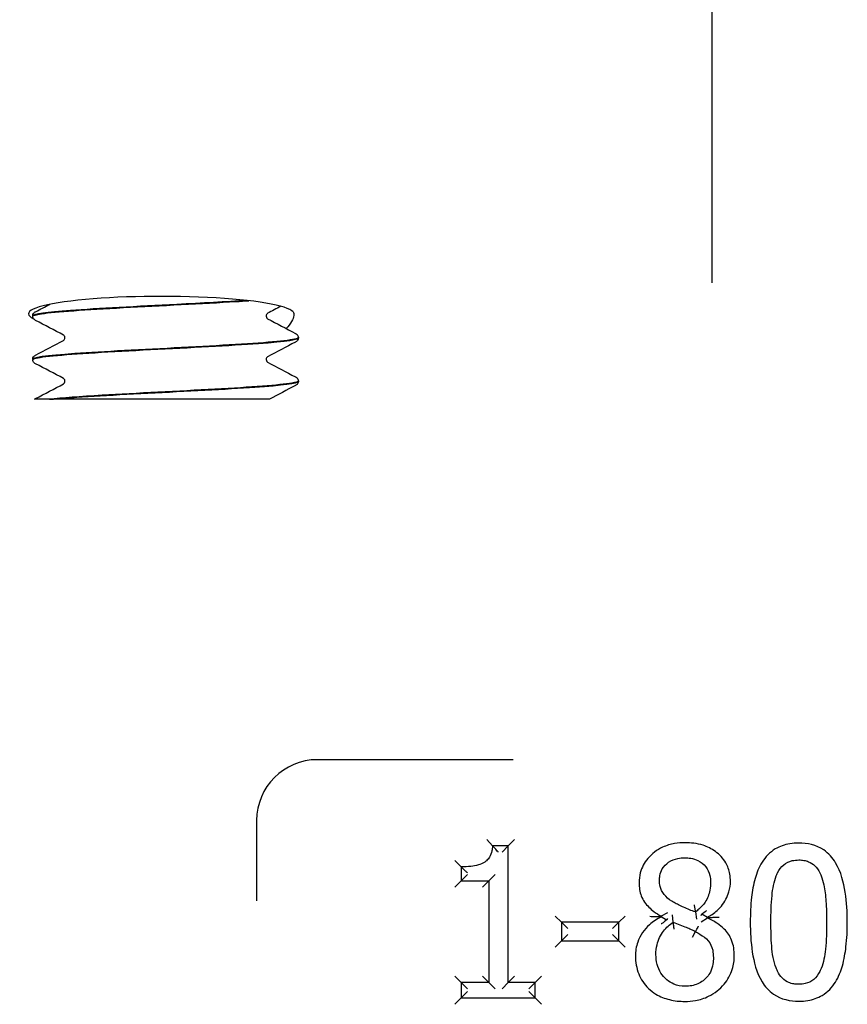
# Model space of a CAD drawing. Header units: inches. Extents: x 36 to 1719, y -84 to 1122.
# Tile 377 of 550: x 1043.82 to 1045.18, y 379.02 to 380.64. Entities that reach past the tile are written whole.
import ezdxf

# ---------------------------------------------------------------- set-up
doc = ezdxf.new("R2010")
doc.units = ezdxf.units.IN
doc.header["$LTSCALE"] = 48
doc.header["$MEASUREMENT"] = 0
doc.layers.add('Visible (ANSI)', color=7, linetype='Continuous', lineweight=30)

msp = doc.modelspace()

# ---------------------------------------------------------------- linework, layer by layer
at = {"layer": 'Visible (ANSI)'}
for p, q in [((1044.95927, 380.79693), (1044.95927, 380.33169)), ((1044.95927, 380.33169), (1044.95927, 380.20747)), ((1043.84052, 380.1529), (1043.84052, 380.15224)), ((1044.27802, 380.11715), (1044.27802, 380.11649)), ((1043.84052, 380.0814), (1043.84052, 380.08074)), ((1044.27802, 380.04565), (1044.27802, 380.04499)), ((1043.86807, 380.01568), (1043.84361, 380.01568)), ((1043.86807, 380.01568), (1043.87464, 380.01568)), ((1043.95463, 380.01568), (1043.87464, 380.01568)), ((1044.23036, 380.01568), (1043.95463, 380.01568)), ((1044.63212, 379.42193), (1044.30927, 379.42193)), ((1044.20927, 379.32193), (1044.20927, 379.18941)), ((1044.59796, 379.28026), (1044.58835, 379.29068)), ((1044.62389, 379.28026), (1044.63431, 379.29068)), ((1044.62389, 379.28026), (1044.59796, 379.28026)), ((1044.62389, 379.28026), (1044.61348, 379.26985)), ((1044.62389, 379.05498), (1044.62389, 379.28026)), ((1044.5463, 379.24542), (1044.53588, 379.25584)), ((1044.5463, 379.24542), (1044.5463, 379.22253)), ((1044.5463, 379.22253), (1044.53588, 379.21211)), ((1044.5463, 379.22253), (1044.55672, 379.23294)), ((1044.5463, 379.22253), (1044.59168, 379.22253)), ((1044.59168, 379.22253), (1044.58127, 379.21211)), ((1044.59168, 379.22253), (1044.6021, 379.23294)), ((1044.59168, 379.22253), (1044.59168, 379.05498)), ((1044.71121, 379.15405), (1044.7008, 379.16447)), ((1044.80582, 379.15405), (1044.81624, 379.16447)), ((1044.88593, 379.16996), (1044.87552, 379.16398)), ((1044.87552, 379.16398), (1044.87552, 379.16296)), ((1044.88446, 379.15739), (1044.87552, 379.16296)), ((1044.89557, 379.15445), (1044.89441, 379.16617)), ((1044.93204, 379.17107), (1044.93402, 379.15947)), ((1044.94127, 379.15489), (1044.95169, 379.16155)), ((1044.94268, 379.1681), (1044.95169, 379.16256)), ((1044.95169, 379.16155), (1044.95169, 379.16256)), ((1044.80582, 379.15405), (1044.71121, 379.15405)), ((1044.71121, 379.15405), (1044.71121, 379.12366)), ((1044.71121, 379.15405), (1044.72163, 379.14363)), ((1044.80582, 379.15405), (1044.79541, 379.14363)), ((1044.80582, 379.12366), (1044.80582, 379.15405)), ((1044.7008, 379.11324), (1044.71121, 379.12366)), ((1044.71121, 379.12366), (1044.72163, 379.13408)), ((1044.71121, 379.12366), (1044.80582, 379.12366)), ((1044.80582, 379.12366), (1044.79541, 379.13408)), ((1044.80582, 379.12366), (1044.81624, 379.11324)), ((1044.92718, 379.12975), (1044.93224, 379.13885)), ((1044.5463, 379.05498), (1044.53588, 379.0654)), ((1044.59168, 379.05498), (1044.58127, 379.0654)), ((1044.62389, 379.05498), (1044.63431, 379.0654)), ((1044.66826, 379.05498), (1044.67868, 379.0654)), ((1044.59168, 379.05498), (1044.5463, 379.05498)), ((1044.5463, 379.05498), (1044.5463, 379.02945)), ((1044.5463, 379.05498), (1044.55672, 379.04456)), ((1044.59168, 379.05498), (1044.6021, 379.04456)), ((1044.62389, 379.05498), (1044.61348, 379.04456)), ((1044.66826, 379.05498), (1044.62389, 379.05498)), ((1044.66826, 379.05498), (1044.65785, 379.04456)), ((1044.66826, 379.02945), (1044.66826, 379.05498)), ((1044.53588, 379.01904), (1044.5463, 379.02945)), ((1044.5463, 379.02945), (1044.55672, 379.03987)), ((1044.5463, 379.02945), (1044.66826, 379.02945)), ((1044.66826, 379.02945), (1044.65785, 379.03987)), ((1044.66826, 379.02945), (1044.67868, 379.01904))]:
    msp.add_line(p, q, dxfattribs=at)
msp.add_arc((1044.30927, 379.32193), 0.1, 90, 180, dxfattribs=at)
msp.add_ellipse((1044.0521, 380.15622), major_axis=(0.21875, 0), ratio=0.1316525, start_param=0.1108904, end_param=3.4219418, dxfattribs=at)
for points, knots in [([(1044.19274, 380.17826), (1044.15962, 380.17609), (1044.11939, 380.17392), (1044.07779, 380.17174), (1044.01368, 380.1684), (1043.94764, 380.16505), (1043.90271, 380.1617), (1043.86334, 380.15877), (1043.84083, 380.15584), (1043.84058, 380.1529)], [-20.5382393, -20.5382393, -20.5382393, -20.5382393, -19.9656718, -19.9656718, -19.9656718, -19.0832549, -19.0832549, -19.0832549, -18.3101233, -18.3101233, -18.3101233, -18.3101233]), ([(1043.84085, 380.15221), (1043.84072, 380.15361), (1043.8454, 380.155), (1043.855, 380.1564), (1043.878, 380.15974), (1043.92886, 380.16309), (1043.98985, 380.16644), (1044.05082, 380.16978), (1044.12074, 380.17313), (1044.17525, 380.17647), (1044.18268, 380.17693), (1044.18981, 380.17738), (1044.19659, 380.17784)], [12.0246214, 12.0246214, 12.0246214, 12.0246214, 12.3927441, 12.3927441, 12.3927441, 13.2747852, 13.2747852, 13.2747852, 14.1565644, 14.1565644, 14.1565644, 14.276733, 14.276733, 14.276733, 14.276733]), ([(1043.84052, 380.15293), (1043.84059, 380.15439), (1043.84113, 380.15576), (1043.84238, 380.15763), (1043.84305, 380.15824), (1043.8442, 380.15914), (1043.84473, 380.15945), (1043.84523, 380.15971)], [0, 0, 0, 0, 0.020588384, 0.020588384, 0.04017257, 0.04017257, 0.058516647, 0.058516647, 0.058516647, 0.058516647]), ([(1043.84523, 380.14543), (1043.84445, 380.14584), (1043.8436, 380.14634), (1043.84221, 380.14779), (1043.84171, 380.14842), (1043.84088, 380.15008), (1043.84057, 380.15113), (1043.84052, 380.15221)], [0, 0, 0, 0, 0.028459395, 0.028459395, 0.043235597, 0.043235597, 0.058545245, 0.058545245, 0.058545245, 0.058545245]), ([(1044.22729, 380.15707), (1044.22729, 380.15707), (1044.22706, 380.15697), (1044.2263, 380.15618), (1044.22593, 380.15572), (1044.2253, 380.15439), (1044.22507, 380.15349), (1044.22507, 380.15257)], [0.002645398, 0.002645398, 0.002645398, 0.002645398, 0.027589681, 0.027589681, 0.042171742, 0.042171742, 0.057287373, 0.057287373, 0.057287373, 0.057287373]), ([(1044.22507, 380.15257), (1044.22507, 380.15119), (1044.22563, 380.14989), (1044.22657, 380.14861), (1044.22692, 380.14834), (1044.22724, 380.14811), (1044.22729, 380.14807), (1044.22729, 380.14807)], [0, 0, 0, 0, 0.022828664, 0.022828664, 0.041633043, 0.041633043, 0.054614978, 0.054614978, 0.054614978, 0.054614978]), ([(1044.2695, 380.15941), (1044.27067, 380.15803), (1044.27107, 380.15595), (1044.26997, 380.1477), (1044.26557, 380.13967), (1044.25816, 380.1319)], [0, 0, 0, 0, 0.0813335, 0.0813335, 0.26320463, 0.26320463, 0.26320463, 0.26320463]), ([(1044.2777, 380.11718), (1044.27774, 380.11539), (1044.26992, 380.1136), (1044.25436, 380.11181), (1044.22558, 380.1085), (1044.17089, 380.1052), (1044.10894, 380.10189), (1044.04709, 380.09858), (1043.97915, 380.09528), (1043.92829, 380.09197), (1043.8768, 380.08863), (1043.84379, 380.08529), (1043.84077, 380.08194), (1043.8406, 380.08176), (1043.84053, 380.08158), (1043.84054, 380.0814)], [-15.1708472, -15.1708472, -15.1708472, -15.1708472, -14.6990684, -14.6990684, -14.6990684, -13.8268003, -13.8268003, -13.8268003, -12.9557305, -12.9557305, -12.9557305, -12.0740419, -12.0740419, -12.0740419, -12.026938, -12.026938, -12.026938, -12.026938]), ([(1043.8409, 380.08071), (1043.84082, 380.08243), (1043.84796, 380.08414), (1043.86232, 380.08586), (1043.89074, 380.08926), (1043.94683, 380.09265), (1044.01051, 380.09605), (1044.07368, 380.09942), (1044.14304, 380.1028), (1044.19408, 380.10617), (1044.24481, 380.10952), (1044.27645, 380.11287), (1044.27796, 380.11622), (1044.278, 380.11631), (1044.27802, 380.1164), (1044.27802, 380.11649)], [5.7414361, 5.7414361, 5.7414361, 5.7414361, 6.1939142, 6.1939142, 6.1939142, 7.0897201, 7.0897201, 7.0897201, 7.9785276, 7.9785276, 7.9785276, 8.8619138, 8.8619138, 8.8619138, 8.8853453, 8.8853453, 8.8853453, 8.8853453]), ([(1043.89348, 380.11682), (1043.89348, 380.1182), (1043.89291, 380.1195), (1043.89198, 380.12078), (1043.89163, 380.12106), (1043.89131, 380.12129), (1043.89125, 380.12132), (1043.89125, 380.12132)], [0, 0, 0, 0, 0.022828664, 0.022828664, 0.041633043, 0.041633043, 0.054614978, 0.054614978, 0.054614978, 0.054614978]), ([(1043.89125, 380.11232), (1043.89125, 380.11232), (1043.89149, 380.11242), (1043.89225, 380.11321), (1043.89261, 380.11367), (1043.89324, 380.115), (1043.89348, 380.1159), (1043.89348, 380.11682)], [0.002645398, 0.002645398, 0.002645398, 0.002645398, 0.027589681, 0.027589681, 0.042171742, 0.042171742, 0.057287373, 0.057287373, 0.057287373, 0.057287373]), ([(1044.27332, 380.12396), (1044.2741, 380.12355), (1044.27494, 380.12305), (1044.27634, 380.12161), (1044.27684, 380.12097), (1044.27767, 380.11931), (1044.27797, 380.11826), (1044.27802, 380.11718)], [0, 0, 0, 0, 0.028459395, 0.028459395, 0.043235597, 0.043235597, 0.058545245, 0.058545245, 0.058545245, 0.058545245]), ([(1044.27802, 380.11646), (1044.27796, 380.115), (1044.27741, 380.11363), (1044.27617, 380.11176), (1044.2755, 380.11115), (1044.27434, 380.11025), (1044.27382, 380.10994), (1044.27332, 380.10968)], [0, 0, 0, 0, 0.020588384, 0.020588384, 0.04017257, 0.04017257, 0.058516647, 0.058516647, 0.058516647, 0.058516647]), ([(1043.84052, 380.08143), (1043.84059, 380.08289), (1043.84113, 380.08426), (1043.84238, 380.08613), (1043.84305, 380.08674), (1043.8442, 380.08764), (1043.84473, 380.08795), (1043.84523, 380.08821)], [0, 0, 0, 0, 0.020588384, 0.020588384, 0.04017257, 0.04017257, 0.058516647, 0.058516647, 0.058516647, 0.058516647]), ([(1043.84523, 380.07393), (1043.84445, 380.07434), (1043.8436, 380.07484), (1043.84221, 380.07629), (1043.84171, 380.07692), (1043.84088, 380.07858), (1043.84057, 380.07963), (1043.84052, 380.08071)], [0, 0, 0, 0, 0.028459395, 0.028459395, 0.043235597, 0.043235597, 0.058545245, 0.058545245, 0.058545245, 0.058545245]), ([(1044.22729, 380.08557), (1044.22729, 380.08557), (1044.22706, 380.08547), (1044.2263, 380.08468), (1044.22593, 380.08422), (1044.2253, 380.08289), (1044.22507, 380.08199), (1044.22507, 380.08107)], [0.002645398, 0.002645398, 0.002645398, 0.002645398, 0.027589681, 0.027589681, 0.042171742, 0.042171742, 0.057287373, 0.057287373, 0.057287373, 0.057287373]), ([(1044.22507, 380.08107), (1044.22507, 380.07969), (1044.22563, 380.07839), (1044.22657, 380.07711), (1044.22692, 380.07684), (1044.22724, 380.07661), (1044.22729, 380.07657), (1044.22729, 380.07657)], [0, 0, 0, 0, 0.022828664, 0.022828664, 0.041633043, 0.041633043, 0.054614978, 0.054614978, 0.054614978, 0.054614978]), ([(1043.89348, 380.04532), (1043.89348, 380.0467), (1043.89291, 380.048), (1043.89198, 380.04928), (1043.89163, 380.04956), (1043.89131, 380.04979), (1043.89125, 380.04982), (1043.89125, 380.04982)], [0, 0, 0, 0, 0.022828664, 0.022828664, 0.041633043, 0.041633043, 0.054614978, 0.054614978, 0.054614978, 0.054614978]), ([(1044.27332, 380.05246), (1044.2741, 380.05205), (1044.27494, 380.05155), (1044.27634, 380.05011), (1044.27684, 380.04947), (1044.27767, 380.04781), (1044.27797, 380.04676), (1044.27802, 380.04568)], [0, 0, 0, 0, 0.028459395, 0.028459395, 0.043235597, 0.043235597, 0.058545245, 0.058545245, 0.058545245, 0.058545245]), ([(1044.27774, 380.04568), (1044.27787, 380.04447), (1044.27441, 380.04327), (1044.26721, 380.04206), (1044.24743, 380.03875), (1044.19983, 380.03543), (1044.14071, 380.03212), (1044.08132, 380.02879), (1044.01141, 380.02546), (1043.95514, 380.02213), (1043.91875, 380.01998), (1043.88817, 380.01783), (1043.86807, 380.01568)], [-8.8876619, -8.8876619, -8.8876619, -8.8876619, -8.569564, -8.569564, -8.569564, -7.6960367, -7.6960367, -7.6960367, -6.8183862, -6.8183862, -6.8183862, -6.2510262, -6.2510262, -6.2510262, -6.2510262]), ([(1043.87464, 380.01568), (1043.9087, 380.01898), (1043.96716, 380.02229), (1044.03011, 380.02559), (1044.09305, 380.02889), (1044.15931, 380.0322), (1044.20633, 380.0355), (1044.25132, 380.03866), (1044.2779, 380.04182), (1044.27801, 380.04499)], [0.0265881, 0.0265881, 0.0265881, 0.0265881, 0.8976269, 0.8976269, 0.8976269, 1.7685955, 1.7685955, 1.7685955, 2.60216, 2.60216, 2.60216, 2.60216]), ([(1043.89125, 380.04082), (1043.89125, 380.04082), (1043.89149, 380.04092), (1043.89225, 380.04171), (1043.89261, 380.04217), (1043.89324, 380.0435), (1043.89348, 380.0444), (1043.89348, 380.04532)], [0.002645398, 0.002645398, 0.002645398, 0.002645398, 0.027589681, 0.027589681, 0.042171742, 0.042171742, 0.057287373, 0.057287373, 0.057287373, 0.057287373]), ([(1044.27802, 380.04496), (1044.27796, 380.0435), (1044.27741, 380.04213), (1044.27617, 380.04026), (1044.2755, 380.03965), (1044.27434, 380.03875), (1044.27382, 380.03844), (1044.27332, 380.03818)], [0, 0, 0, 0, 0.020588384, 0.020588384, 0.04017257, 0.04017257, 0.058516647, 0.058516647, 0.058516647, 0.058516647]), ([(1044.59796, 379.28026), (1044.59772, 379.27727), (1044.5973, 379.27435), (1044.59577, 379.26787), (1044.59448, 379.26442), (1044.5914, 379.25919), (1044.58981, 379.2572), (1044.58679, 379.25445), (1044.58553, 379.25352), (1044.58419, 379.25271), (1044.58139, 379.25104), (1044.5781, 379.24969), (1044.57061, 379.24751), (1044.56633, 379.24673), (1044.55684, 379.24565), (1044.55158, 379.24542), (1044.5463, 379.24542)], [-0.21914518, -0.21914518, -0.21914518, -0.21914518, -0.19291175, -0.19291175, -0.15742494, -0.15742494, -0.13012741, -0.13012741, -0.11306644, -0.11306644, -0.11306644, -0.07974952, -0.07974952, -0.04257171, -0.04257171, 0, 0, 0, 0]), ([(1044.60694, 379.26985), (1044.60692, 379.26987), (1044.6069, 379.2699), (1044.60604, 379.27097), (1044.60518, 379.27201), (1044.60353, 379.27399), (1044.60272, 379.27493), (1044.60108, 379.27681), (1044.60026, 379.27774), (1044.59907, 379.27906), (1044.59864, 379.27953), (1044.5981, 379.28012), (1044.59796, 379.28026), (1044.59796, 379.28026)], [-0.000246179, -0.000246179, -0.000246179, -0.000246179, 0, 0, 0.010218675, 0.010218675, 0.020229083, 0.020229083, 0.031714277, 0.031714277, 0.040524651, 0.040524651, 0.048289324, 0.048289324, 0.048289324, 0.048289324]), ([(1044.91462, 379.28513), (1044.90909, 379.28513), (1044.90342, 379.28473), (1044.89106, 379.28261), (1044.8844, 379.28067), (1044.86872, 379.27345), (1044.86034, 379.26719), (1044.84787, 379.2525), (1044.84349, 379.24433), (1044.83985, 379.23026), (1044.83925, 379.22465), (1044.83925, 379.21928)], [-0.24108925, -0.24108925, -0.24108925, -0.24108925, -0.20285247, -0.20285247, -0.15755053, -0.15755053, -0.09071955, -0.09071955, -0.03520387, -0.03520387, 0, 0, 0, 0]), ([(1044.98978, 379.22151), (1044.98978, 379.22543), (1044.98947, 379.22947), (1044.9876, 379.23996), (1044.98534, 379.24636), (1044.97759, 379.25962), (1044.97172, 379.26573), (1044.95876, 379.27524), (1044.95177, 379.27862), (1044.93466, 379.28404), (1044.92447, 379.28513), (1044.91462, 379.28513)], [-0.2382608, -0.2382608, -0.2382608, -0.2382608, -0.21252746, -0.21252746, -0.17135413, -0.17135413, -0.11832726, -0.11832726, -0.06910487, -0.06910487, 0, 0, 0, 0]), ([(1045.10242, 379.28452), (1045.09749, 379.28452), (1045.09242, 379.28418), (1045.0792, 379.28199), (1045.07103, 379.27933), (1045.05457, 379.26949), (1045.04724, 379.2617), (1045.04195, 379.25322), (1045.03648, 379.24446), (1045.03305, 379.23531), (1045.02756, 379.21591), (1045.02579, 379.20568), (1045.02296, 379.1817), (1045.0224, 379.16791), (1045.0224, 379.15425)], [-0.39762782, -0.39762782, -0.39762782, -0.39762782, -0.36373585, -0.36373585, -0.30950871, -0.30950871, -0.24393732, -0.24393732, -0.24393732, -0.1766061, -0.1766061, -0.10179305, -0.10179305, 0, 0, 0, 0]), ([(1045.18224, 379.15445), (1045.18224, 379.1706), (1045.18141, 379.18712), (1045.17622, 379.21992), (1045.17215, 379.23659), (1045.16289, 379.2521), (1045.15811, 379.26012), (1045.15161, 379.26764), (1045.13101, 379.28162), (1045.11608, 379.28452), (1045.10242, 379.28452)], [-0.3955508, -0.3955508, -0.3955508, -0.3955508, -0.2754195, -0.2754195, -0.15529321, -0.15529321, -0.15529321, -0.09373364, -0.09373364, 0, 0, 0, 0]), ([(1044.87288, 379.22313), (1044.87288, 379.22578), (1044.87309, 379.2284), (1044.87425, 379.23491), (1044.87556, 379.2386), (1044.88001, 379.24631), (1044.88362, 379.25005), (1044.89253, 379.25614), (1044.89772, 379.25824), (1044.90687, 379.26008), (1044.91061, 379.26041), (1044.91441, 379.26041)], [-0.20028425, -0.20028425, -0.20028425, -0.20028425, -0.17595568, -0.17595568, -0.13702996, -0.13702996, -0.08642653, -0.08642653, -0.03353843, -0.03353843, 0, 0, 0, 0]), ([(1044.91441, 379.26041), (1044.91779, 379.26041), (1044.92114, 379.26017), (1044.92855, 379.25893), (1044.93248, 379.25774), (1044.94115, 379.25354), (1044.94553, 379.24991), (1044.95234, 379.24117), (1044.95463, 379.23633), (1044.9566, 379.22789), (1044.95696, 379.22454), (1044.95696, 379.22111)], [-0.2062605, -0.2062605, -0.2062605, -0.2062605, -0.17676842, -0.17676842, -0.13805989, -0.13805989, -0.0834994, -0.0834994, -0.03156312, -0.03156312, 0, 0, 0, 0]), ([(1045.06514, 379.23043), (1045.06584, 379.23218), (1045.06661, 379.23387), (1045.07007, 379.24068), (1045.07342, 379.24518), (1045.08154, 379.25211), (1045.08626, 379.25439), (1045.09507, 379.25641), (1045.09871, 379.25676), (1045.10242, 379.25676)], [-0.15519829, -0.15519829, -0.15519829, -0.15519829, -0.13862551, -0.13862551, -0.08628485, -0.08628485, -0.03318648, -0.03318648, 0, 0, 0, 0]), ([(1045.10242, 379.25676), (1045.10524, 379.25676), (1045.10803, 379.25656), (1045.11345, 379.25565), (1045.11606, 379.25494), (1045.12228, 379.25241), (1045.12567, 379.25015), (1045.13193, 379.24403), (1045.13468, 379.24012), (1045.1377, 379.23414), (1045.13842, 379.23251), (1045.13909, 379.23083)], [-0.15345791, -0.15345791, -0.15345791, -0.15345791, -0.12815919, -0.12815919, -0.10190337, -0.10190337, -0.06065975, -0.06065975, -0.01592257, -0.01592257, 0, 0, 0, 0]), ([(1044.55672, 379.23532), (1044.55669, 379.23534), (1044.55667, 379.23536), (1044.55555, 379.23641), (1044.55445, 379.23745), (1044.55239, 379.23943), (1044.5514, 379.24039), (1044.54954, 379.2422), (1044.54867, 379.24307), (1044.54742, 379.2443), (1044.54699, 379.24473), (1044.54644, 379.24528), (1044.5463, 379.24542), (1044.5463, 379.24542)], [-0.049771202, -0.049771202, -0.049771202, -0.049771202, -0.049510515, -0.049510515, -0.038176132, -0.038176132, -0.027254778, -0.027254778, -0.015917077, -0.015917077, -0.007424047, -0.007424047, 0, 0, 0, 0]), ([(1044.89679, 379.18667), (1044.89556, 379.18737), (1044.89436, 379.18811), (1044.88824, 379.19208), (1044.88388, 379.19577), (1044.87724, 379.20402), (1044.87513, 379.20834), (1044.87323, 379.21643), (1044.87288, 379.21975), (1044.87288, 379.22313)], [-0.14393342, -0.14393342, -0.14393342, -0.14393342, -0.13185082, -0.13185082, -0.08070178, -0.08070178, -0.03103914, -0.03103914, 0, 0, 0, 0]), ([(1044.95696, 379.22111), (1044.95696, 379.21636), (1044.95657, 379.21162), (1044.95437, 379.19978), (1044.952, 379.19318), (1044.94521, 379.18311), (1044.94155, 379.17915), (1044.93573, 379.17398), (1044.93391, 379.1725), (1044.93204, 379.17107)], [-0.17159567, -0.17159567, -0.17159567, -0.17159567, -0.13119161, -0.13119161, -0.06654511, -0.06654511, -0.01972886, -0.01972886, 0, 0, 0, 0]), ([(1044.95169, 379.16256), (1044.95438, 379.16392), (1044.95705, 379.16545), (1044.96527, 379.17091), (1044.97047, 379.17552), (1044.9805, 379.18797), (1044.9846, 379.19577), (1044.98887, 379.20992), (1044.98978, 379.21576), (1044.98978, 379.22151)], [-0.15744253, -0.15744253, -0.15744253, -0.15744253, -0.13731944, -0.13731944, -0.09338685, -0.09338685, -0.03591802, -0.03591802, 0, 0, 0, 0]), ([(1045.05643, 379.15425), (1045.05643, 379.16901), (1045.0569, 379.18374), (1045.05825, 379.19821), (1045.05932, 379.20953), (1045.06131, 379.22077), (1045.06514, 379.23043)], [-0.20539702, -0.20539702, -0.20539702, -0.20539702, -0.0911634, -0.0911634, -0.0911634, 0, 0, 0, 0]), ([(1045.13909, 379.23083), (1045.14099, 379.22604), (1045.14246, 379.22088), (1045.14545, 379.207), (1045.14643, 379.19804), (1045.14792, 379.17756), (1045.14821, 379.16601), (1045.14821, 379.15445)], [-0.20607527, -0.20607527, -0.20607527, -0.20607527, -0.16123509, -0.16123509, -0.08949082, -0.08949082, 0, 0, 0, 0]), ([(1044.83925, 379.21928), (1044.83925, 379.21564), (1044.83949, 379.21187), (1044.84125, 379.20104), (1044.84376, 379.19379), (1044.84817, 379.18748), (1044.85256, 379.18118), (1044.85784, 379.1763), (1044.86728, 379.16905), (1044.87139, 379.16638), (1044.87552, 379.16398)], [-0.14919736, -0.14919736, -0.14919736, -0.14919736, -0.12498855, -0.12498855, -0.08048513, -0.08048513, -0.08048513, -0.03367511, -0.03367511, 0, 0, 0, 0]), ([(1044.93204, 379.17107), (1044.9288, 379.17212), (1044.92555, 379.17333), (1044.91906, 379.17596), (1044.91582, 379.17738), (1044.91259, 379.17887), (1044.90985, 379.18013), (1044.90712, 379.18142), (1044.90178, 379.18402), (1044.89914, 379.18535), (1044.89679, 379.18667)], [-0.10316194, -0.10316194, -0.10316194, -0.10316194, -0.07498611, -0.07498611, -0.04681028, -0.04681028, -0.04681028, -0.02340514, -0.02340514, 0, 0, 0, 0]), ([(1044.92999, 379.18282), (1044.93, 379.1828), (1044.93, 379.18277), (1044.93018, 379.18178), (1044.93035, 379.18083), (1044.93068, 379.17898), (1044.93083, 379.17808), (1044.9312, 379.17595), (1044.9314, 379.17477), (1044.93172, 379.17292), (1044.93184, 379.17222), (1044.932, 379.1713), (1044.93204, 379.17107), (1044.93204, 379.17107)], [-0.044688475, -0.044688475, -0.044688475, -0.044688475, -0.044465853, -0.044465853, -0.037097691, -0.037097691, -0.029877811, -0.029877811, -0.018940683, -0.018940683, -0.009212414, -0.009212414, 0, 0, 0, 0]), ([(1044.94268, 379.1681), (1044.94739, 379.17127), (1044.94985, 379.17322), (1044.95042, 379.17368), (1044.9505, 379.17374), (1044.95057, 379.17379)], [-0.0049383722, -0.0049383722, -0.0049383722, -0.0049383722, 0, 0, 0.000690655, 0.000690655, 0.000690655, 0.000690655]), ([(1044.87552, 379.16296), (1044.86876, 379.15965), (1044.86212, 379.15544), (1044.84765, 379.14248), (1044.84084, 379.13246), (1044.8344, 379.11402), (1044.83317, 379.10611), (1044.83317, 379.09854)], [-0.17644554, -0.17644554, -0.17644554, -0.17644554, -0.12506903, -0.12506903, -0.04977316, -0.04977316, 0, 0, 0, 0]), ([(1044.85682, 379.16395), (1044.85686, 379.16395), (1044.8569, 379.16395), (1044.86019, 379.16389), (1044.86354, 379.16382), (1044.86892, 379.16367), (1044.87102, 379.16361), (1044.87338, 379.16353), (1044.87407, 379.16351), (1044.87467, 379.16349)], [-0.000323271, -0.000323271, -0.000323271, -0.000323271, 0, 0, 0.024747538, 0.024747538, 0.043496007, 0.043496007, 0.051596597, 0.051596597, 0.051596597, 0.051596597]), ([(1044.87552, 379.16398), (1044.87552, 379.16398), (1044.87531, 379.16386), (1044.87485, 379.16359), (1044.87476, 379.16354), (1044.87467, 379.16349)], [0, 0, 0, 0, 0.009031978, 0.009031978, 0.01088713, 0.01088713, 0.01088713, 0.01088713]), ([(1044.87467, 379.16349), (1044.87483, 379.16339), (1044.87498, 379.1633), (1044.87537, 379.16305), (1044.87552, 379.16296), (1044.87552, 379.16296)], [0.004463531, 0.004463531, 0.004463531, 0.004463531, 0.007781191, 0.007781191, 0.015368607, 0.015368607, 0.015368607, 0.015368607]), ([(1044.88446, 379.15739), (1044.87956, 379.15427), (1044.87672, 379.15207), (1044.87594, 379.15147), (1044.87587, 379.15141), (1044.87579, 379.15135)], [-0.0067344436, -0.0067344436, -0.0067344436, -0.0067344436, 0, 0, 0.0007386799, 0.0007386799, 0.0007386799, 0.0007386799]), ([(1044.88593, 379.1604), (1044.88591, 379.16035), (1044.88588, 379.1603), (1044.88538, 379.1593), (1044.88491, 379.15835), (1044.88446, 379.15739)], [-0.0004266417, -0.0004266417, -0.0004266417, -0.0004266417, 0, 0, 0.0080980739, 0.0080980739, 0.0080980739, 0.0080980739]), ([(1044.94127, 379.16509), (1044.9413, 379.16514), (1044.94132, 379.1652), (1044.9418, 379.1662), (1044.94224, 379.16715), (1044.94268, 379.1681)], [-0.0004459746, -0.0004459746, -0.0004459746, -0.0004459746, 0, 0, 0.0079917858, 0.0079917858, 0.0079917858, 0.0079917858]), ([(1044.95169, 379.16256), (1044.95169, 379.16256), (1044.95189, 379.16244), (1044.95233, 379.16216), (1044.95241, 379.16211), (1044.9525, 379.16206)], [-0.044899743, -0.044899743, -0.044899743, -0.044899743, -0.035977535, -0.035977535, -0.03420007, -0.03420007, -0.03420007, -0.03420007]), ([(1044.95169, 379.16155), (1044.95169, 379.16155), (1044.95183, 379.16163), (1044.95221, 379.16188), (1044.95234, 379.16196), (1044.9525, 379.16206)], [0, 0, 0, 0, 0.007479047, 0.007479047, 0.010647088, 0.010647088, 0.010647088, 0.010647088]), ([(1044.99606, 379.09915), (1044.99606, 379.10329), (1044.99579, 379.10756), (1044.99442, 379.11616), (1044.99333, 379.12049), (1044.98898, 379.13148), (1044.98444, 379.1379), (1044.97608, 379.14634), (1044.9723, 379.14941), (1044.96298, 379.15586), (1044.95736, 379.15892), (1044.95169, 379.16155)], [-0.17675386, -0.17675386, -0.17675386, -0.17675386, -0.14867142, -0.14867142, -0.12078849, -0.12078849, -0.0760162, -0.0760162, -0.04400779, -0.04400779, 0, 0, 0, 0]), ([(1044.9525, 379.16206), (1044.95313, 379.16207), (1044.95386, 379.16209), (1044.9564, 379.16215), (1044.95869, 379.16221), (1044.96435, 379.16241), (1044.96779, 379.16256), (1044.97114, 379.16274), (1044.97119, 379.16274), (1044.97123, 379.16274)], [0.002128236, 0.002128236, 0.002128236, 0.002128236, 0.008988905, 0.008988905, 0.025521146, 0.025521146, 0.046099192, 0.046099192, 0.046368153, 0.046368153, 0.046368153, 0.046368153]), ([(1044.86701, 379.10097), (1044.86701, 379.10643), (1044.86758, 379.11186), (1044.87076, 379.12535), (1044.87444, 379.13304), (1044.88401, 379.14548), (1044.88943, 379.15039), (1044.89557, 379.15445)], [-0.18604928, -0.18604928, -0.18604928, -0.18604928, -0.13907807, -0.13907807, -0.06392413, -0.06392413, 0, 0, 0, 0]), ([(1044.897, 379.14264), (1044.89699, 379.14266), (1044.89699, 379.14269), (1044.89685, 379.14368), (1044.89672, 379.14463), (1044.89647, 379.14649), (1044.89636, 379.14738), (1044.8961, 379.14953), (1044.89597, 379.15072), (1044.89576, 379.15258), (1044.89569, 379.15329), (1044.8956, 379.15422), (1044.89557, 379.15445), (1044.89557, 379.15445)], [-0.044621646, -0.044621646, -0.044621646, -0.044621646, -0.044400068, -0.044400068, -0.03707356, -0.03707356, -0.02988243, -0.02988243, -0.01893434, -0.01893434, -0.009203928, -0.009203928, 0, 0, 0, 0]), ([(1044.89557, 379.15445), (1044.89914, 379.153), (1044.90271, 379.15156), (1044.90987, 379.14869), (1044.91345, 379.14726), (1044.91705, 379.14584), (1044.91975, 379.14478), (1044.92241, 379.14367), (1044.92753, 379.14135), (1044.93001, 379.14013), (1044.93224, 379.13885)], [-0.1047588, -0.1047588, -0.1047588, -0.1047588, -0.0755253, -0.0755253, -0.0462918, -0.0462918, -0.0462918, -0.0231459, -0.0231459, 0, 0, 0, 0]), ([(1044.93224, 379.13885), (1044.93224, 379.13885), (1044.93237, 379.13909), (1044.93287, 379.13999), (1044.93324, 379.14065), (1044.93416, 379.14231), (1044.93471, 379.1433), (1044.93563, 379.14496), (1044.93596, 379.14554), (1044.93646, 379.14644), (1044.93663, 379.14675), (1044.93688, 379.14721), (1044.93697, 379.14736), (1044.93713, 379.14764), (1044.9372, 379.14777), (1044.93728, 379.14792), (1044.93729, 379.14794), (1044.9373, 379.14796)], [-0.04147151, -0.04147151, -0.04147151, -0.04147151, -0.031136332, -0.031136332, -0.020800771, -0.020800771, -0.010464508, -0.010464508, -0.005125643, -0.005125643, -0.002449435, -0.002449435, -0.001094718, -0.001094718, 0, 0, 0.000192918, 0.000192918, 0.000192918, 0.000192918]), ([(1045.0224, 379.15425), (1045.0224, 379.13806), (1045.02321, 379.12151), (1045.02835, 379.08863), (1045.03235, 379.07188), (1045.04174, 379.0563), (1045.04642, 379.04853), (1045.05274, 379.04125), (1045.07326, 379.02713), (1045.08849, 379.02419), (1045.10242, 379.02419)], [-0.39636224, -0.39636224, -0.39636224, -0.39636224, -0.27588328, -0.27588328, -0.15540931, -0.15540931, -0.15540931, -0.09572801, -0.09572801, 0, 0, 0, 0]), ([(1045.06494, 379.07889), (1045.06067, 379.09005), (1045.05862, 379.10222), (1045.05669, 379.12793), (1045.05643, 379.14109), (1045.05643, 379.15425)], [-0.2030371, -0.2030371, -0.2030371, -0.2030371, -0.10151855, -0.10151855, 0, 0, 0, 0]), ([(1045.10242, 379.02419), (1045.1073, 379.02419), (1045.11232, 379.02453), (1045.12541, 379.0267), (1045.13349, 379.02935), (1045.14998, 379.0392), (1045.15736, 379.0471), (1045.16269, 379.05569), (1045.16808, 379.06437), (1045.17151, 379.07345), (1045.17706, 379.09293), (1045.17886, 379.10332), (1045.18168, 379.1273), (1045.18224, 379.14094), (1045.18224, 379.15445)], [-0.3969343, -0.3969343, -0.3969343, -0.3969343, -0.36344063, -0.36344063, -0.30985076, -0.30985076, -0.24348635, -0.24348635, -0.24348635, -0.17661505, -0.17661505, -0.10067261, -0.10067261, 0, 0, 0, 0]), ([(1045.14821, 379.15445), (1045.14821, 379.13939), (1045.14774, 379.12434), (1045.14618, 379.10968), (1045.14501, 379.09865), (1045.143, 379.0877), (1045.13929, 379.07828)], [-0.20539024, -0.20539024, -0.20539024, -0.20539024, -0.08874744, -0.08874744, -0.08874744, 0, 0, 0, 0]), ([(1044.93224, 379.13885), (1044.93475, 379.13749), (1044.9372, 379.13608), (1044.94472, 379.13132), (1044.94945, 379.12769), (1044.95688, 379.11933), (1044.95919, 379.11423), (1044.96127, 379.10426), (1044.96162, 379.10011), (1044.96162, 379.09591)], [-0.16889715, -0.16889715, -0.16889715, -0.16889715, -0.14560596, -0.14560596, -0.0945362, -0.0945362, -0.03636008, -0.03636008, 0, 0, 0, 0]), ([(1044.83317, 379.09854), (1044.83317, 379.08874), (1044.83494, 379.07848), (1044.83864, 379.06916), (1044.84216, 379.0603), (1044.84773, 379.05191), (1044.85465, 379.04526)], [-0.12818083, -0.12818083, -0.12818083, -0.12818083, -0.06222407, -0.06222407, -0.06222407, 0, 0, 0, 0]), ([(1044.91502, 379.0487), (1044.9086, 379.0487), (1044.90229, 379.04983), (1044.88808, 379.05572), (1044.8805, 379.06235), (1044.86959, 379.07928), (1044.86701, 379.08986), (1044.86701, 379.10097)], [-0.24211946, -0.24211946, -0.24211946, -0.24211946, -0.18433658, -0.18433658, -0.09638448, -0.09638448, 0, 0, 0, 0]), ([(1044.91462, 379.02378), (1044.92031, 379.02378), (1044.92615, 379.02422), (1044.93945, 379.02657), (1044.94684, 379.02889), (1044.96364, 379.03716), (1044.97231, 379.04401), (1044.98534, 379.05943), (1044.99004, 379.06774), (1044.99508, 379.08399), (1044.99606, 379.09174), (1044.99606, 379.09915)], [-0.27146787, -0.27146787, -0.27146787, -0.27146787, -0.23213286, -0.23213286, -0.18138429, -0.18138429, -0.10931742, -0.10931742, -0.04973135, -0.04973135, 0, 0, 0, 0]), ([(1044.96162, 379.09591), (1044.96162, 379.09225), (1044.96135, 379.08863), (1044.95996, 379.0805), (1044.95861, 379.07614), (1044.95385, 379.06653), (1044.94978, 379.06164), (1044.93937, 379.05365), (1044.93293, 379.05094), (1044.92242, 379.049), (1044.91875, 379.0487), (1044.91502, 379.0487)], [-0.23080417, -0.23080417, -0.23080417, -0.23080417, -0.19912439, -0.19912439, -0.15681606, -0.15681606, -0.09762557, -0.09762557, -0.03265509, -0.03265509, 0, 0, 0, 0]), ([(1045.10242, 379.05194), (1045.09954, 379.05194), (1045.09671, 379.05215), (1045.0911, 379.05308), (1045.08836, 379.05384), (1045.08191, 379.05651), (1045.07844, 379.0589), (1045.07206, 379.06529), (1045.06929, 379.06934), (1045.06632, 379.07545), (1045.06559, 379.07714), (1045.06494, 379.07889)], [-0.1574704, -0.1574704, -0.1574704, -0.1574704, -0.13181294, -0.13181294, -0.10432668, -0.10432668, -0.0618117, -0.0618117, -0.01648612, -0.01648612, 0, 0, 0, 0]), ([(1045.13929, 379.07828), (1045.13864, 379.07658), (1045.13792, 379.07493), (1045.13454, 379.06807), (1045.13118, 379.06348), (1045.12305, 379.05658), (1045.11835, 379.0543), (1045.10966, 379.0523), (1045.10607, 379.05194), (1045.10242, 379.05194)], [-0.15478626, -0.15478626, -0.15478626, -0.15478626, -0.13870733, -0.13870733, -0.08539549, -0.08539549, -0.03284442, -0.03284442, 0, 0, 0, 0]), ([(1044.85465, 379.04526), (1044.85838, 379.04167), (1044.86256, 379.03849), (1044.87405, 379.03159), (1044.88155, 379.02866), (1044.8977, 379.02462), (1044.90631, 379.02378), (1044.91462, 379.02378)], [-0.14467036, -0.14467036, -0.14467036, -0.14467036, -0.11132771, -0.11132771, -0.05797947, -0.05797947, 0, 0, 0, 0])]:
    msp.add_open_spline(points, degree=3, knots=knots, dxfattribs=at)
for points in [[(1043.84523, 380.15971), (1043.85297, 380.16376), (1043.86072, 380.16782), (1043.86846, 380.17187)], [(1044.2494, 380.16866), (1044.24203, 380.1648), (1044.23466, 380.16093), (1044.22729, 380.15706)], [(1043.89126, 380.12131), (1043.87592, 380.12936), (1043.86058, 380.1374), (1043.84523, 380.14543)], [(1044.22729, 380.14808), (1044.24262, 380.14003), (1044.25797, 380.13199), (1044.27332, 380.12396)], [(1043.84523, 380.08821), (1043.86058, 380.09624), (1043.87592, 380.10428), (1043.89126, 380.11233)], [(1044.27332, 380.10968), (1044.25797, 380.10165), (1044.24262, 380.09361), (1044.22729, 380.08556)], [(1043.89126, 380.04981), (1043.87592, 380.05786), (1043.86058, 380.0659), (1043.84523, 380.07393)], [(1044.22729, 380.07658), (1044.24262, 380.06853), (1044.25797, 380.06049), (1044.27332, 380.05246)], [(1043.84523, 380.01671), (1043.86058, 380.02474), (1043.87592, 380.03278), (1043.89126, 380.04083)], [(1044.27332, 380.03818), (1044.25899, 380.03069), (1044.24468, 380.02319), (1044.23036, 380.01568)], [(1043.84361, 380.01568), (1043.84418, 380.01612), (1043.84472, 380.01644), (1043.84523, 380.01671)]]:
    msp.add_open_spline(points, degree=3, dxfattribs=at)

doc.saveas('drawing.dxf')
